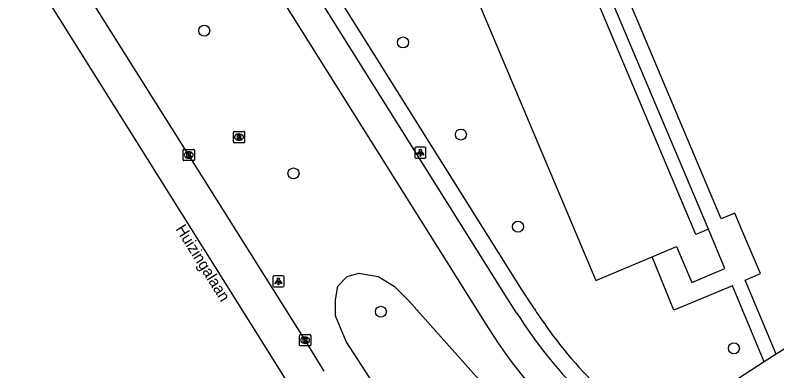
# Model space of a CAD drawing. Extents: x 160077 to 160945, y 386481 to 387498.
# Drawn here: x 160179.2 to 160246.9, y 387126.9 to 387158.5 of the extents above; entities that cross this region are included whole.
import ezdxf

# ---------------------------------------------------------------- set-up
doc = ezdxf.new("R2010")
doc.units = 0
for name, color, linetype in [('IMGEO_Berm_groen', 7, 'Continuous'), ('IMGEO_Boom', 7, 'Continuous'), ('IMGEO_Fietspad_gesloten', 7, 'Continuous'), ('IMGEO_Kolk', 7, 'Continuous'), ('IMGEO_Lichtpunt', 7, 'Continuous'), ('IMGEO_Openbare_ruimte_label', 7, 'Continuous'), ('IMGEO_OVBaan_gesloten', 7, 'Continuous'), ('IMGEO_Pand', 7, 'Continuous'), ('IMGEO_Rijbaan_regionaal_gesloten', 7, 'Continuous'), ('IMGEO_Rioolput', 7, 'Continuous'), ('IMGEO_Voetpad_open', 7, 'Continuous')]:
    doc.layers.add(name, color=color, linetype=linetype)

msp = doc.modelspace()

# ---------------------------------------------------------------- linework, layer by layer
at = {"layer": 'IMGEO_Berm_groen'}
msp.add_lwpolyline([(160217.256, 387118.893), (160210.698, 387126.331), (160208.62, 387129.543), (160207.676, 387131.809), (160207.676, 387133.226), (160207.865, 387134.454), (160208.715, 387135.304), (160209.754, 387135.588), (160211.454, 387135.304), (160212.871, 387134.454), (160214.193, 387133.132), (160225.948, 387119.941)], dxfattribs=at)
at = {"layer": 'IMGEO_Boom'}
for centre in [(160196.009, 387157.135), (160213.673, 387156.082), (160218.81, 387147.905), (160203.941, 387144.454), (160223.884, 387139.723), (160211.701, 387132.174), (160243.061, 387128.922)]:
    msp.add_circle(centre, 0.489, dxfattribs=at)
at = {"layer": 'IMGEO_Fietspad_gesloten'}
for points in [[(160136.342, 387264.367), (160139.625, 387260.516), (160141.252, 387258.195), (160161.015, 387226.623), (160198.581, 387166.822), (160220.594, 387131.778)], [(160223.762, 387132.086), (160222.926, 387133.369), (160185.895, 387192.376), (160184.005, 387195.408)]]:
    msp.add_lwpolyline(points, dxfattribs=at)
for centre, radius, start, end in [((160258.895, 387154.487), 44.527, 210.66372, 225.31635), ((160257.647, 387153.272), 39.963, 212.01542, 226.23243)]:
    msp.add_arc(centre, radius, start, end, dxfattribs=at)
at = {"layer": 'IMGEO_Kolk'}
for p, q in [((160194.132, 387145.662), (160194.132, 387146.514)), ((160194.207, 387146.588), (160195.059, 387146.588)), ((160194.62, 387146.368), (160194.645, 387146.368)), ((160195.133, 387146.514), (160195.133, 387145.662)), ((160195.059, 387145.588), (160194.207, 387145.588)), ((160194.643, 387145.808), (160194.618, 387145.808)), ((160204.47, 387129.221), (160204.47, 387130.073)), ((160204.545, 387130.147), (160205.397, 387130.147)), ((160204.958, 387129.927), (160204.983, 387129.927)), ((160205.471, 387130.073), (160205.471, 387129.221)), ((160205.397, 387129.147), (160204.545, 387129.147)), ((160204.981, 387129.367), (160204.956, 387129.367))]:
    msp.add_line(p, q, dxfattribs=at)
for points in [[(160194.132, 387145.662), (160194.132, 387146.514)], [(160194.207, 387146.588), (160195.059, 387146.588)], [(160194.453, 387146.288), (160194.576, 387146.288), (160194.576, 387146.137), (160194.706, 387146.288), (160194.87, 387146.288), (160194.724, 387146.137), (160194.877, 387145.888), (160194.725, 387145.888), (160194.64, 387146.052), (160194.576, 387145.985), (160194.576, 387145.888), (160194.453, 387145.888), (160194.453, 387146.288)], [(160195.133, 387146.514), (160195.133, 387145.662)], [(160195.059, 387145.588), (160194.207, 387145.588)], [(160204.47, 387129.221), (160204.47, 387130.073)], [(160204.545, 387130.147), (160205.397, 387130.147)], [(160204.791, 387129.847), (160204.914, 387129.847), (160204.914, 387129.696), (160205.044, 387129.847), (160205.208, 387129.847), (160205.062, 387129.696), (160205.215, 387129.447), (160205.063, 387129.447), (160204.978, 387129.611), (160204.914, 387129.544), (160204.914, 387129.447), (160204.791, 387129.447), (160204.791, 387129.847)], [(160205.471, 387130.073), (160205.471, 387129.221)], [(160205.397, 387129.147), (160204.545, 387129.147)]]:
    msp.add_lwpolyline(points, dxfattribs=at)
for centre, start, end in [((160194.209, 387146.512), 91.55205, 178.44795), ((160194.209, 387146.512), 91.55205, 178.44795), ((160195.057, 387146.512), 1.55205, 88.44795), ((160195.057, 387146.512), 1.55205, 88.44795), ((160194.209, 387145.664), 181.55205, 268.44795), ((160194.209, 387145.664), 181.55205, 268.44795), ((160195.057, 387145.664), 271.55205, 358.44795), ((160195.057, 387145.664), 271.55205, 358.44795), ((160204.547, 387130.071), 91.55205, 178.44795), ((160204.547, 387130.071), 91.55205, 178.44795), ((160205.395, 387130.071), 1.55205, 88.44795), ((160205.395, 387130.071), 1.55205, 88.44795), ((160204.547, 387129.223), 181.55205, 268.44795), ((160204.547, 387129.223), 181.55205, 268.44795), ((160205.395, 387129.223), 271.55205, 358.44795), ((160205.395, 387129.223), 271.55205, 358.44795)]:
    msp.add_arc(centre, 0.0765, start, end, dxfattribs=at)
for centre, major_axis, ratio, start_param, end_param in [((160194.619, 387146.088), (-0.387, 0.002), 0.722429, 4.712389, 7.853982), ((160194.644, 387146.088), (-0.39, 0.002), 0.717154, 1.570796, 4.712389), ((160204.957, 387129.647), (-0.387, 0.002), 0.722429, 4.712389, 7.853982), ((160204.982, 387129.647), (-0.39, 0.002), 0.717154, 1.570796, 4.712389)]:
    msp.add_ellipse(centre, major_axis=major_axis, ratio=ratio, start_param=start_param, end_param=end_param, dxfattribs=at)
at = {"layer": 'IMGEO_Lichtpunt'}
for p, q in [((160214.715, 387146.704), (160214.715, 387145.897)), ((160214.715, 387146.704), (160214.715, 387145.897)), ((160215.617, 387146.799), (160214.809, 387146.799)), ((160215.617, 387146.799), (160214.809, 387146.799)), ((160215.711, 387145.897), (160215.711, 387146.704)), ((160215.711, 387145.897), (160215.711, 387146.704)), ((160214.809, 387145.803), (160215.617, 387145.803)), ((160214.809, 387145.803), (160215.617, 387145.803)), ((160202.102, 387135.279), (160202.102, 387134.472)), ((160202.102, 387135.279), (160202.102, 387134.472)), ((160203.004, 387135.374), (160202.196, 387135.374)), ((160203.004, 387135.374), (160202.196, 387135.374)), ((160203.098, 387134.472), (160203.098, 387135.279)), ((160203.098, 387134.472), (160203.098, 387135.279)), ((160202.196, 387134.378), (160203.004, 387134.378)), ((160202.196, 387134.378), (160203.004, 387134.378))]:
    msp.add_line(p, q, dxfattribs=at)
for points in [[(160215.089, 387146.368), (160215.128, 387146.34), (160214.94, 387146.078), (160214.902, 387146.105), (160215.089, 387146.368)], [(160215.191, 387146.32), (160215.238, 387146.32), (160215.238, 387145.998), (160215.191, 387145.998), (160215.191, 387146.32)], [(160215.301, 387146.34), (160215.339, 387146.367), (160215.526, 387146.105), (160215.487, 387146.077), (160215.301, 387146.34)], [(160202.476, 387134.943), (160202.515, 387134.915), (160202.327, 387134.653), (160202.289, 387134.68), (160202.476, 387134.943)], [(160202.578, 387134.895), (160202.625, 387134.895), (160202.625, 387134.573), (160202.578, 387134.573), (160202.578, 387134.895)], [(160202.688, 387134.915), (160202.726, 387134.942), (160202.913, 387134.68), (160202.874, 387134.652), (160202.688, 387134.915)]]:
    msp.add_lwpolyline(points, dxfattribs=at)
for centre in [(160215.214, 387146.502), (160202.601, 387135.077)]:
    msp.add_circle(centre, 0.0994, dxfattribs=at)
for centre, start, end in [((160214.809, 387146.704), 90, 180), ((160214.809, 387146.704), 90, 180), ((160215.617, 387146.704), 0, 90), ((160215.617, 387146.704), 0, 90), ((160214.809, 387145.897), 180, 270), ((160214.809, 387145.897), 180, 270), ((160215.617, 387145.897), 270, 0), ((160215.617, 387145.897), 270, 360), ((160202.196, 387135.279), 90, 180), ((160202.196, 387135.279), 90, 180), ((160203.004, 387135.279), 0, 90), ((160203.004, 387135.279), 0, 90), ((160202.196, 387134.472), 180, 270), ((160202.196, 387134.472), 180, 270), ((160203.004, 387134.472), 270, 0), ((160203.004, 387134.472), 270, 360)]:
    msp.add_arc(centre, 0.0946, start, end, dxfattribs=at)
at = {"layer": 'IMGEO_OVBaan_gesloten'}
msp.add_lwpolyline([(160248.244, 387054.606), (160224.562, 387092.222), (160199.952, 387131.452), (160165.124, 387186.911), (160140.996, 387225.337)], dxfattribs=at)
at = {"layer": 'IMGEO_Pand'}
for points in [[(160218.439, 387198.463), (160218.06, 387198.303), (160218.173, 387198.038), (160216.109, 387197.157), (160216.461, 387196.334), (160211.661, 387194.284), (160213.806, 387189.204), (160208.795, 387187.088), (160230.812, 387134.941), (160235.799, 387137.046)], [(160240.799, 387139.494), (160239.693, 387139.027), (160217.943, 387190.541), (160219.015, 387190.999)], [(160235.799, 387137.046), (160237.968, 387137.962), (160239.316, 387134.769), (160242.268, 387136.015), (160240.799, 387139.494)]]:
    msp.add_lwpolyline(points, dxfattribs=at)
at = {"layer": 'IMGEO_Rijbaan_regionaal_gesloten'}
msp.add_lwpolyline([(160206.665, 387126.914), (160204.971, 387129.647), (160194.633, 387146.088), (160184.266, 387162.563), (160173.425, 387179.881), (160169.034, 387186.827)], dxfattribs=at)
at = {"layer": 'IMGEO_Rioolput'}
for p, q in [((160198.602, 387147.258), (160198.602, 387148.11)), ((160198.677, 387148.184), (160199.529, 387148.184)), ((160199.603, 387148.11), (160199.603, 387147.258)), ((160199.113, 387147.404), (160199.088, 387147.404)), ((160199.09, 387147.964), (160199.115, 387147.964)), ((160199.529, 387147.184), (160198.677, 387147.184))]:
    msp.add_line(p, q, dxfattribs=at)
for points in [[(160198.602, 387147.258), (160198.602, 387148.11)], [(160198.677, 387148.184), (160199.529, 387148.184)], [(160199.603, 387148.11), (160199.603, 387147.258)], [(160199.191, 387147.882), (160198.939, 387147.884), (160198.939, 387147.484)], [(160198.939, 387147.484), (160199.063, 387147.484), (160199.063, 387147.646), (160199.074, 387147.646)], [(160199.117, 387147.803), (160199.063, 387147.803), (160199.063, 387147.722)], [(160199.063, 387147.722), (160199.115, 387147.722)], [(160199.121, 387147.617), (160199.192, 387147.484), (160199.332, 387147.484), (160199.267, 387147.61)], [(160199.529, 387147.184), (160198.677, 387147.184)]]:
    msp.add_lwpolyline(points, dxfattribs=at)
for centre, radius, start, end in [((160198.679, 387148.108), 0.0765, 91.55205, 178.44795), ((160198.679, 387148.108), 0.0765, 91.55205, 178.44795), ((160199.527, 387148.108), 0.0765, 1.55205, 88.44795), ((160199.527, 387148.108), 0.0765, 1.55205, 88.44795), ((160199.073, 387147.593), 0.0533, 26.02933, 88.69889), ((160199.099, 387147.911), 0.19, 274.7715, 282.96867), ((160199.123, 387147.707), 0.0964, 77.00612, 93.18647), ((160199.137, 387147.764), 0.0378, 276.66336, 79.67722), ((160199.19, 387147.772), 0.109, 350.36119, 89.41601), ((160199.188, 387147.772), 0.112, 277.58423, 350.98172), ((160199.172, 387147.557), 0.108, 29.51342, 73.79051), ((160198.679, 387147.26), 0.0765, 181.55205, 268.44795), ((160198.679, 387147.26), 0.0765, 181.55205, 268.44795), ((160199.527, 387147.26), 0.0765, 271.55205, 358.44795), ((160199.527, 387147.26), 0.0765, 271.55205, 358.44795)]:
    msp.add_arc(centre, radius, start, end, dxfattribs=at)
for centre, major_axis, ratio, start_param, end_param in [((160199.089, 387147.684), (-0.387, 0.002), 0.722429, 4.712389, 7.853982), ((160199.114, 387147.684), (-0.39, 0.002), 0.717154, 1.570796, 4.712389)]:
    msp.add_ellipse(centre, major_axis=major_axis, ratio=ratio, start_param=start_param, end_param=end_param, dxfattribs=at)
at = {"layer": 'IMGEO_Voetpad_open'}
for points in [[(160225.336, 387132.427), (160224.187, 387134.187), (160187.198, 387193.134), (160184.423, 387197.569)], [(160240.799, 387139.494), (160219.015, 387190.999)], [(160246.804, 387128.394), (160244.052, 387134.973), (160245.413, 387135.571), (160243.75, 387139.494), (160243.14, 387140.937), (160241.928, 387140.436), (160221.518, 387188.766), (160222.159, 387189.036), (160221.92, 387189.603)], [(160264.195, 387139.299), (160246.804, 387128.394)], [(160245.754, 387127.736), (160242.947, 387134.471), (160237.74, 387132.32), (160235.799, 387137.046)], [(160246.804, 387128.394), (160245.754, 387127.736)], [(160245.754, 387127.736), (160241.091, 387124.7), (160236.718, 387121.973)]]:
    msp.add_lwpolyline(points, dxfattribs=at)
for centre, radius, start, end in [((160268.067, 387160.592), 51.178, 213.38975, 215.04422), ((160257.171, 387152.528), 37.628, 214.51774, 226.7592)]:
    msp.add_arc(centre, radius, start, end, dxfattribs=at)

# ---------------------------------------------------------------- texts
at = {"layer": 'IMGEO_Openbare_ruimte_label'}
msp.add_text('Huizingalaan', height=1, rotation=302.08436, dxfattribs=at).set_placement((160193.429, 387139.525))

doc.saveas('drawing.dxf')
